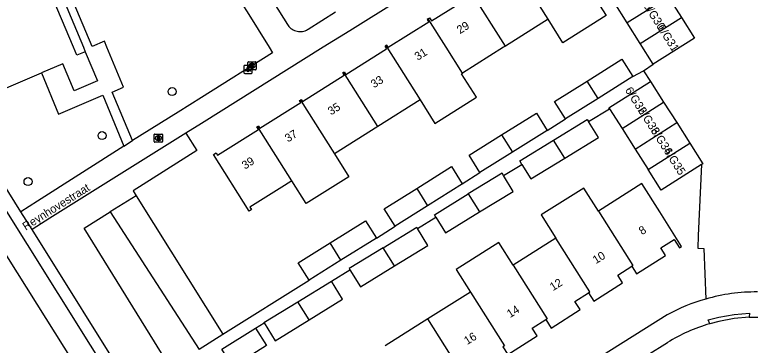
# Model space of a CAD drawing. Extents: x 160077 to 160945, y 386481 to 387498.
# Drawn here: x 160477.2 to 160567, y 386713.6 to 386754 of the extents above; entities that cross this region are included whole.
import ezdxf

# ---------------------------------------------------------------- set-up
doc = ezdxf.new("R2010")
doc.units = 0
for name, color, linetype in [('IMGEO_Boom', 7, 'Continuous'), ('IMGEO_Fietspad_gesloten', 7, 'Continuous'), ('IMGEO_Groenvoorziening', 7, 'Continuous'), ('IMGEO_Kolk', 7, 'Continuous'), ('IMGEO_Lichtpunt', 7, 'Continuous'), ('IMGEO_Openbare_ruimte_label', 7, 'Continuous'), ('IMGEO_Pand', 7, 'Continuous'), ('IMGEO_Pand_nummerreeks', 7, 'Continuous'), ('IMGEO_Rijbaan_lokaal_open', 7, 'Continuous'), ('IMGEO_Rioolput', 7, 'Continuous'), ('IMGEO_Voetpad_open', 7, 'Continuous')]:
    doc.layers.add(name, color=color, linetype=linetype)

msp = doc.modelspace()

# ---------------------------------------------------------------- linework, layer by layer
at = {"layer": 'IMGEO_Boom'}
for centre in [(160496.43, 386744.593), (160487.874, 386739.218), (160478.834, 386733.604)]:
    msp.add_circle(centre, 0.489, dxfattribs=at)
at = {"layer": 'IMGEO_Fietspad_gesloten'}
for points in [[(160545.353, 386614.4), (160540.384, 386622.308), (160531.85, 386635.887), (160531.36, 386636.669), (160520.175, 386654.495), (160507.988, 386673.919), (160499.383, 386687.635), (160498.978, 386688.282), (160486.744, 386707.806), (160476.448, 386724.239), (160468.64, 386736.699), (160465.892, 386741.082), (160454.087, 386759.909), (160444.721, 386774.848), (160437.266, 386786.737), (160433.09, 386793.395), (160422.403, 386810.435), (160420.492, 386813.481), (160411.654, 386827.581), (160407.208, 386834.673), (160401.736, 386843.281)], [(160429.081, 386805.038), (160439.654, 386788.204), (160470.983, 386738.226), (160501.792, 386689.072), (160505.238, 386683.614)]]:
    msp.add_lwpolyline(points, dxfattribs=at)
at = {"layer": 'IMGEO_Groenvoorziening'}
for points in [[(160498.1, 386739.5), (160499.431, 386737.388), (160491.671, 386732.498), (160492.053, 386731.885)], [(160492.053, 386731.885), (160488.873, 386729.897)], [(160492.053, 386731.885), (160502.602, 386714.987)], [(160496.168, 386710.948), (160485.693, 386727.908), (160488.873, 386729.897)], [(160488.873, 386729.897), (160499.724, 386713.115)]]:
    msp.add_lwpolyline(points, dxfattribs=at)
at = {"layer": 'IMGEO_Kolk'}
for p, q in [((160505.677, 386747.312), (160505.677, 386748.164)), ((160505.752, 386748.238), (160506.604, 386748.238)), ((160506.188, 386747.458), (160506.163, 386747.458)), ((160506.165, 386748.018), (160506.19, 386748.018)), ((160506.678, 386748.164), (160506.678, 386747.312)), ((160506.604, 386747.238), (160505.752, 386747.238))]:
    msp.add_line(p, q, dxfattribs=at)
for points in [[(160505.677, 386747.312), (160505.677, 386748.164)], [(160505.752, 386748.238), (160506.604, 386748.238)], [(160505.998, 386747.938), (160506.121, 386747.938), (160506.121, 386747.787), (160506.251, 386747.938), (160506.415, 386747.938), (160506.269, 386747.787), (160506.422, 386747.538), (160506.27, 386747.538), (160506.185, 386747.702), (160506.121, 386747.635), (160506.121, 386747.538), (160505.998, 386747.538), (160505.998, 386747.938)], [(160506.678, 386748.164), (160506.678, 386747.312)], [(160506.604, 386747.238), (160505.752, 386747.238)]]:
    msp.add_lwpolyline(points, dxfattribs=at)
for centre, start, end in [((160505.754, 386748.162), 91.55205, 178.44795), ((160505.754, 386748.162), 91.55205, 178.44795), ((160506.602, 386748.162), 1.55205, 88.44795), ((160506.602, 386748.162), 1.55205, 88.44795), ((160505.754, 386747.314), 181.55205, 268.44795), ((160505.754, 386747.314), 181.55205, 268.44795), ((160506.602, 386747.314), 271.55205, 358.44795), ((160506.602, 386747.314), 271.55205, 358.44795)]:
    msp.add_arc(centre, 0.0765, start, end, dxfattribs=at)
for centre, major_axis, ratio, start_param, end_param in [((160506.164, 386747.738), (-0.387, 0.002), 0.722429, 4.712389, 7.853982), ((160506.189, 386747.738), (-0.39, 0.002), 0.717154, 1.570796, 4.712389)]:
    msp.add_ellipse(centre, major_axis=major_axis, ratio=ratio, start_param=start_param, end_param=end_param, dxfattribs=at)
at = {"layer": 'IMGEO_Lichtpunt'}
for p, q in [((160505.196, 386747.697), (160505.196, 386746.89)), ((160505.196, 386747.697), (160505.196, 386746.89)), ((160506.098, 386747.792), (160505.29, 386747.792)), ((160506.098, 386747.792), (160505.29, 386747.792)), ((160506.192, 386746.89), (160506.192, 386747.697)), ((160506.192, 386746.89), (160506.192, 386747.697)), ((160505.29, 386746.796), (160506.098, 386746.796)), ((160505.29, 386746.796), (160506.098, 386746.796))]:
    msp.add_line(p, q, dxfattribs=at)
for points in [[(160505.57, 386747.361), (160505.609, 386747.333), (160505.421, 386747.071), (160505.383, 386747.098), (160505.57, 386747.361)], [(160505.672, 386747.313), (160505.719, 386747.313), (160505.719, 386746.991), (160505.672, 386746.991), (160505.672, 386747.313)], [(160505.782, 386747.333), (160505.82, 386747.36), (160506.007, 386747.098), (160505.968, 386747.07), (160505.782, 386747.333)]]:
    msp.add_lwpolyline(points, dxfattribs=at)
msp.add_circle((160505.695, 386747.495), 0.0994, dxfattribs=at)
for centre, start, end in [((160505.29, 386747.697), 90, 180), ((160505.29, 386747.697), 90, 180), ((160506.098, 386747.697), 0, 90), ((160506.098, 386747.697), 0, 90), ((160505.29, 386746.89), 180, 270), ((160505.29, 386746.89), 180, 270), ((160506.098, 386746.89), 270, 0), ((160506.098, 386746.89), 270, 360)]:
    msp.add_arc(centre, 0.0946, start, end, dxfattribs=at)
at = {"layer": 'IMGEO_Pand'}
for points in [[(160461.067, 386805.966), (160456.393, 386803.987), (160456.028, 386804.85), (160449.075, 386801.906), (160451.663, 386795.795), (160453.962, 386796.768), (160473.766, 386750), (160475.909, 386744.939), (160480.478, 386746.874)], [(160485.814, 386749.465), (160484.789, 386749.031), (160484.379, 386750), (160462.951, 386800.604), (160464.11, 386801.095)], [(160538.189, 386760.009), (160538.293, 386760.074), (160538.457, 386759.814), (160543.366, 386762.906), (160543.236, 386763.113), (160543.503, 386763.281), (160546.167, 386759.051), (160547.802, 386756.455), (160549.418, 386753.889), (160544.139, 386750.564), (160542.335, 386753.428)], [(160542.335, 386753.428), (160538.189, 386760.009)], [(160527.701, 386753.494), (160527.847, 386753.593), (160528.086, 386753.215), (160533.035, 386756.331), (160532.817, 386756.678), (160532.951, 386756.763)], [(160537.121, 386750.144), (160532.951, 386756.763)], [(160551.995, 386752.999), (160550.407, 386755.529)], [(160557.041, 386756.166), (160551.995, 386752.999)], [(160557.041, 386756.166), (160558.63, 386753.635)], [(160527.701, 386753.494), (160527.555, 386753.396), (160527.782, 386753.05), (160522.82, 386749.964), (160522.623, 386750.276), (160522.52, 386750.211)], [(160531.888, 386746.848), (160529.902, 386750), (160527.701, 386753.494)], [(160542.335, 386753.428), (160537.121, 386750.144)], [(160553.584, 386750.468), (160551.995, 386752.999)], [(160553.584, 386750.468), (160558.63, 386753.635)], [(160558.63, 386753.635), (160560.218, 386751.104), (160555.172, 386747.937)], [(160517.353, 386746.949), (160517.455, 386747.013), (160517.652, 386746.7), (160522.617, 386749.826), (160522.507, 386750), (160522.416, 386750.145), (160522.52, 386750.211)], [(160522.52, 386750.211), (160522.652, 386750), (160526.697, 386743.579)], [(160537.121, 386750.144), (160536.892, 386750), (160531.888, 386746.848)], [(160555.172, 386747.937), (160553.584, 386750.468)], [(160485.814, 386749.465), (160487.319, 386745.912), (160484.458, 386744.701), (160483.072, 386747.972), (160480.478, 386746.874)], [(160547.089, 386745.882), (160551.347, 386748.542), (160552.672, 386746.422)], [(160512.088, 386743.565), (160512.199, 386743.635), (160512.344, 386743.404), (160517.426, 386746.604), (160517.249, 386746.884), (160517.353, 386746.949)], [(160521.528, 386740.323), (160517.353, 386746.949)], [(160526.697, 386743.579), (160528.502, 386740.714), (160533.568, 386743.904), (160531.764, 386746.77), (160531.888, 386746.848)], [(160544.446, 386741.282), (160543.121, 386743.403), (160547.089, 386745.882)], [(160548.422, 386743.766), (160547.089, 386745.882)], [(160552.672, 386746.422), (160548.422, 386743.766)], [(160549.821, 386742.508), (160549.758, 386742.607), (160554.829, 386745.83)], [(160554.829, 386745.83), (160556.426, 386743.317)], [(160506.861, 386740.347), (160506.967, 386740.414), (160507.155, 386740.115), (160512.132, 386743.25), (160511.977, 386743.496), (160512.088, 386743.565)], [(160512.088, 386743.565), (160516.232, 386736.988)], [(160526.697, 386743.579), (160521.528, 386740.323)], [(160548.422, 386743.766), (160544.446, 386741.282)], [(160551.355, 386740.094), (160556.426, 386743.317)], [(160556.426, 386743.317), (160558.024, 386740.804)], [(160549.821, 386742.508), (160551.355, 386740.094)], [(160536.642, 386739.302), (160540.9, 386741.962), (160542.225, 386739.842)], [(160542.983, 386738.679), (160547.106, 386741.206), (160547.268, 386740.942)], [(160511.038, 386733.716), (160510.14, 386733.151), (160505.909, 386730.486), (160506.1, 386730.182), (160505.822, 386730.007), (160501.47, 386736.916), (160501.786, 386737.114), (160501.968, 386736.826), (160506.953, 386739.966), (160506.755, 386740.28), (160506.861, 386740.347)], [(160511.038, 386733.716), (160506.861, 386740.347)], [(160521.528, 386740.323), (160516.232, 386736.988)], [(160544.374, 386736.478), (160548.466, 386738.987), (160547.268, 386740.942)], [(160552.952, 386737.581), (160558.024, 386740.804)], [(160558.024, 386740.804), (160559.621, 386738.29)], [(160533.999, 386734.702), (160532.674, 386736.823), (160536.642, 386739.302)], [(160536.642, 386739.302), (160537.975, 386737.187)], [(160542.225, 386739.842), (160537.975, 386737.187)], [(160551.355, 386740.094), (160552.952, 386737.581)], [(160539.129, 386735.713), (160538.86, 386736.151), (160542.983, 386738.679)], [(160544.374, 386736.478), (160542.983, 386738.679)], [(160552.952, 386737.581), (160554.55, 386735.067)], [(160554.55, 386735.067), (160559.621, 386738.29)], [(160559.621, 386738.29), (160561.218, 386735.777), (160561.068, 386735.682)], [(160516.232, 386736.988), (160517.99, 386734.197), (160512.796, 386730.926), (160511.038, 386733.716)], [(160537.975, 386737.187), (160533.999, 386734.702)], [(160539.129, 386735.713), (160540.221, 386733.932), (160544.374, 386736.478)], [(160526.283, 386732.777), (160530.54, 386735.437), (160531.841, 386733.355)], [(160561.068, 386735.682), (160556.147, 386732.554), (160554.55, 386735.067)], [(160536.878, 386734.332), (160536.699, 386734.625), (160532.576, 386732.098)], [(160533.967, 386729.897), (160538.059, 386732.406), (160536.878, 386734.332)], [(160531.841, 386733.355), (160531.865, 386733.317), (160527.616, 386730.662)], [(160552.552, 386723.279), (160553.138, 386722.352), (160556.66, 386724.579), (160556.073, 386725.507), (160557.727, 386726.552), (160558.378, 386725.523), (160558.627, 386725.68), (160555.955, 386729.906), (160553.773, 386733.358), (160548.467, 386730.003)], [(160523.639, 386728.177), (160522.314, 386730.298), (160526.283, 386732.777)], [(160526.283, 386732.777), (160527.616, 386730.662)], [(160548.467, 386730.003), (160546.683, 386732.825), (160541.479, 386729.534), (160543.263, 386726.712)], [(160528.632, 386729.278), (160528.453, 386729.57), (160532.576, 386732.098)], [(160532.576, 386732.098), (160533.967, 386729.897)], [(160527.616, 386730.662), (160523.639, 386728.177)], [(160528.632, 386729.278), (160529.814, 386727.351), (160533.967, 386729.897)], [(160548.467, 386730.003), (160552.67, 386723.354), (160552.552, 386723.279)], [(160515.707, 386726.117), (160520.05, 386728.83), (160521.375, 386726.71)], [(160522.172, 386725.518), (160526.292, 386728.044), (160526.382, 386727.898)], [(160523.562, 386723.318), (160527.652, 386725.825), (160526.382, 386727.898)], [(160513.149, 386721.57), (160511.824, 386723.691), (160515.707, 386726.117)], [(160517.04, 386724.001), (160515.707, 386726.117)], [(160521.375, 386726.71), (160517.04, 386724.001)], [(160538.06, 386723.422), (160536.327, 386726.163), (160531.123, 386722.872), (160532.856, 386720.131)], [(160543.263, 386726.712), (160538.06, 386723.422)], [(160547.267, 386720.038), (160547.42, 386720.135), (160543.263, 386726.712)], [(160522.172, 386725.518), (160518.046, 386722.989), (160518.135, 386722.844)], [(160523.562, 386723.318), (160522.172, 386725.518)], [(160517.04, 386724.001), (160513.149, 386721.57)], [(160518.135, 386722.844), (160519.407, 386720.77), (160523.562, 386723.318)], [(160538.06, 386723.422), (160542.202, 386716.869), (160542.031, 386716.761)], [(160547.267, 386720.038), (160547.906, 386719.026), (160551.425, 386721.251), (160550.831, 386722.19), (160552.552, 386723.279)], [(160511.762, 386718.936), (160515.884, 386721.463)], [(160513.152, 386716.736), (160517.244, 386719.244), (160515.884, 386721.463)], [(160532.856, 386720.131), (160527.653, 386716.841)], [(160532.856, 386720.131), (160536.995, 386713.581), (160536.794, 386713.454)], [(160542.031, 386716.761), (160542.683, 386715.728), (160546.243, 386717.98), (160545.606, 386718.988), (160547.267, 386720.038)], [(160507.67, 386716.356), (160507.638, 386716.408), (160511.762, 386718.936)], [(160513.152, 386716.736), (160511.762, 386718.936)], [(160507.67, 386716.356), (160508.999, 386714.189), (160513.152, 386716.736)], [(160527.653, 386716.841), (160522.449, 386713.551)], [(160531.618, 386710.138), (160531.81, 386710.26), (160527.653, 386716.841)], [(160536.794, 386713.454), (160537.397, 386712.5), (160540.986, 386714.77), (160540.385, 386715.72), (160542.031, 386716.761)], [(160502.499, 386713.137), (160506.621, 386715.712)], [(160506.621, 386715.712), (160507.946, 386713.592), (160503.824, 386711.017), (160502.499, 386713.137)]]:
    msp.add_lwpolyline(points, dxfattribs=at)
at = {"layer": 'IMGEO_Rijbaan_lokaal_open'}
for points in [[(160553.989, 386747.147), (160555.172, 386747.937)], [(160553.989, 386747.147), (160554.829, 386745.83)], [(160561.068, 386735.682), (160560.642, 386727.012), (160560.621, 386725.468), (160561.358, 386725.458), (160561.578, 386719.257)], [(160566.885, 386717.053), (160565.023, 386716.883), (160563.183, 386716.548), (160562.052, 386716.255)], [(160566.885, 386717.053), (160568.768, 386717.052), (160591.679, 386716.001), (160593.538, 386715.924)], [(160514.896, 386687.454), (160516.8, 386688.662), (160534.331, 386699.806), (160549.448, 386709.333), (160556.884, 386713.953)]]:
    msp.add_lwpolyline(points, dxfattribs=at)
for centre, radius, start, end in [((160567.612, 386698.961), 21.174, 89.23857, 106.55647), ((160567.926, 386696.116), 20.978, 106.26016, 121.75942)]:
    msp.add_arc(centre, radius, start, end, dxfattribs=at)
at = {"layer": 'IMGEO_Rioolput'}
for p, q in [((160494.249, 386738.489), (160494.249, 386739.341)), ((160494.324, 386739.415), (160495.176, 386739.415)), ((160495.25, 386739.341), (160495.25, 386738.489)), ((160495.176, 386738.415), (160494.324, 386738.415)), ((160494.76, 386738.635), (160494.735, 386738.635)), ((160494.737, 386739.195), (160494.762, 386739.195))]:
    msp.add_line(p, q, dxfattribs=at)
for points in [[(160494.249, 386738.489), (160494.249, 386739.341)], [(160494.324, 386739.415), (160495.176, 386739.415)], [(160495.25, 386739.341), (160495.25, 386738.489)], [(160495.176, 386738.415), (160494.324, 386738.415)], [(160494.838, 386739.113), (160494.586, 386739.115), (160494.586, 386738.715)], [(160494.586, 386738.715), (160494.71, 386738.715), (160494.71, 386738.877), (160494.721, 386738.877)], [(160494.764, 386739.034), (160494.71, 386739.034), (160494.71, 386738.953)], [(160494.71, 386738.953), (160494.762, 386738.953)], [(160494.768, 386738.848), (160494.839, 386738.715), (160494.979, 386738.715), (160494.914, 386738.841)]]:
    msp.add_lwpolyline(points, dxfattribs=at)
for centre, radius, start, end in [((160494.326, 386739.339), 0.0765, 91.55205, 178.44795), ((160494.326, 386739.339), 0.0765, 91.55205, 178.44795), ((160495.174, 386739.339), 0.0765, 1.55205, 88.44795), ((160495.174, 386739.339), 0.0765, 1.55205, 88.44795), ((160494.326, 386738.491), 0.0765, 181.55205, 268.44795), ((160494.326, 386738.491), 0.0765, 181.55205, 268.44795), ((160494.72, 386738.824), 0.0533, 26.02933, 88.69889), ((160494.746, 386739.142), 0.19, 274.7715, 282.96867), ((160494.77, 386738.938), 0.0964, 77.00612, 93.18647), ((160494.784, 386738.995), 0.0378, 276.66336, 79.67722), ((160494.837, 386739.003), 0.109, 350.36119, 89.41601), ((160494.835, 386739.003), 0.112, 277.58423, 350.98172), ((160494.819, 386738.788), 0.108, 29.51342, 73.79051), ((160495.174, 386738.491), 0.0765, 271.55205, 358.44795), ((160495.174, 386738.491), 0.0765, 271.55205, 358.44795)]:
    msp.add_arc(centre, radius, start, end, dxfattribs=at)
for centre, major_axis, ratio, start_param, end_param in [((160494.736, 386738.915), (-0.387, 0.002), 0.722429, 4.712389, 7.853982), ((160494.761, 386738.915), (-0.39, 0.002), 0.717154, 1.570796, 4.712389)]:
    msp.add_ellipse(centre, major_axis=major_axis, ratio=ratio, start_param=start_param, end_param=end_param, dxfattribs=at)
at = {"layer": 'IMGEO_Voetpad_open'}
for points in [[(160477.966, 386729.906), (160472.273, 386739.018), (160440.964, 386788.9), (160429.484, 386807.235)], [(160491.592, 386738.604), (160489.121, 386744.524), (160490.502, 386745.141), (160488.464, 386750), (160488.153, 386750.743), (160486.656, 386750.116), (160466.094, 386798.798), (160466.311, 386798.888), (160469.206, 386800.085), (160468.251, 386802.396), (160473.964, 386804.652)], [(160473.964, 386804.652), (160500, 386763.239), (160504.545, 386756.01), (160505.586, 386754.336), (160508.266, 386750), (160508.689, 386749.315), (160500, 386743.867), (160497.159, 386742.086), (160491.592, 386738.604)], [(160464.11, 386801.095), (160485.589, 386750), (160485.814, 386749.465)], [(160534.032, 386766.999), (160536.292, 386763.395), (160518.121, 386752.027), (160514.882, 386750), (160500, 386740.689), (160498.1, 386739.5)], [(160512.478, 386757.729), (160508.824, 386755.427), (160510.492, 386752.783), (160510.586, 386752.647), (160510.693, 386752.52), (160510.81, 386752.404), (160510.937, 386752.298), (160511.073, 386752.204), (160511.217, 386752.122), (160511.367, 386752.054), (160511.524, 386751.999), (160511.684, 386751.958), (160511.847, 386751.932), (160512.012, 386751.921), (160512.178, 386751.925), (160512.342, 386751.943), (160512.504, 386751.976), (160512.663, 386752.023), (160512.817, 386752.084), (160512.964, 386752.159), (160513.045, 386752.207), (160516.389, 386754.32)], [(160480.478, 386746.874), (160482.557, 386741.841), (160487.949, 386744.148), (160490.538, 386737.945)], [(160552.672, 386746.422), (160553.989, 386747.147)], [(160547.268, 386740.942), (160549.821, 386742.508)], [(160542.225, 386739.842), (160544.446, 386741.282)], [(160498.1, 386739.5), (160481.483, 386729.137), (160479.334, 386727.742)], [(160490.538, 386737.945), (160491.592, 386738.604)], [(160490.538, 386737.945), (160479.992, 386731.209), (160477.966, 386729.906)], [(160536.878, 386734.332), (160539.129, 386735.713)], [(160531.841, 386733.355), (160533.999, 386734.702)], [(160479.334, 386727.742), (160477.966, 386729.906)], [(160526.382, 386727.898), (160528.632, 386729.278)], [(160491.602, 386708.165), (160479.334, 386727.742)], [(160521.375, 386726.71), (160523.639, 386728.177)], [(160515.884, 386721.463), (160518.135, 386722.844)], [(160502.602, 386714.987), (160513.149, 386721.57)], [(160556.875, 386717.327), (160513.547, 386690.14)], [(160562.052, 386716.255), (160561.874, 386716.723), (160563.165, 386717.057), (160565.028, 386717.389), (160566.913, 386717.554), (160566.885, 386717.053)], [(160506.621, 386715.712), (160507.67, 386716.356)], [(160502.602, 386714.987), (160502.636, 386714.933), (160499.724, 386713.115)]]:
    msp.add_lwpolyline(points, dxfattribs=at)
msp.add_arc((160566.108, 386701.523), 18.304, 104.3297, 120.29447, dxfattribs=at)

# ---------------------------------------------------------------- texts
at = {"layer": 'IMGEO_Openbare_ruimte_label'}
msp.add_text('Reynhovestraat', height=1, rotation=32.2119, dxfattribs=at).set_placement((160478.552, 386727.607))
at = {"layer": 'IMGEO_Pand_nummerreeks'}
for s, rotation, p in [('6/G30', 302.33294, (160553.932, 386755.068)), ('29', 32.21014, (160531.563, 386751.594)), ('6/G31', 302.33294, (160555.608, 386752.42)), ('31', 32.21169, (160526.411, 386748.348)), ('33', 32.21014, (160521.068, 386744.982)), ('6/G32', 302.46931, (160551.672, 386744.771)), ('35', 32.21014, (160515.82, 386741.676)), ('6/G33', 302.47119, (160553.246, 386742.297)), ('37', 32.21169, (160510.572, 386738.37)), ('6/G34', 302.47119, (160554.817, 386739.828)), ('6/G35', 302.47119, (160556.389, 386737.359)), ('39', 32.21014, (160505.325, 386735.064)), ('8', 32.13478, (160553.787, 386727.055)), ('10', 32.1372, (160548.161, 386723.519)), ('12', 32.13478, (160542.92, 386720.227)), ('14', 32.1372, (160537.685, 386716.94)), ('16', 32.13478, (160532.449, 386713.651))]:
    msp.add_text(s, height=1, rotation=rotation, dxfattribs=at).set_placement(p)

doc.saveas('drawing.dxf')
